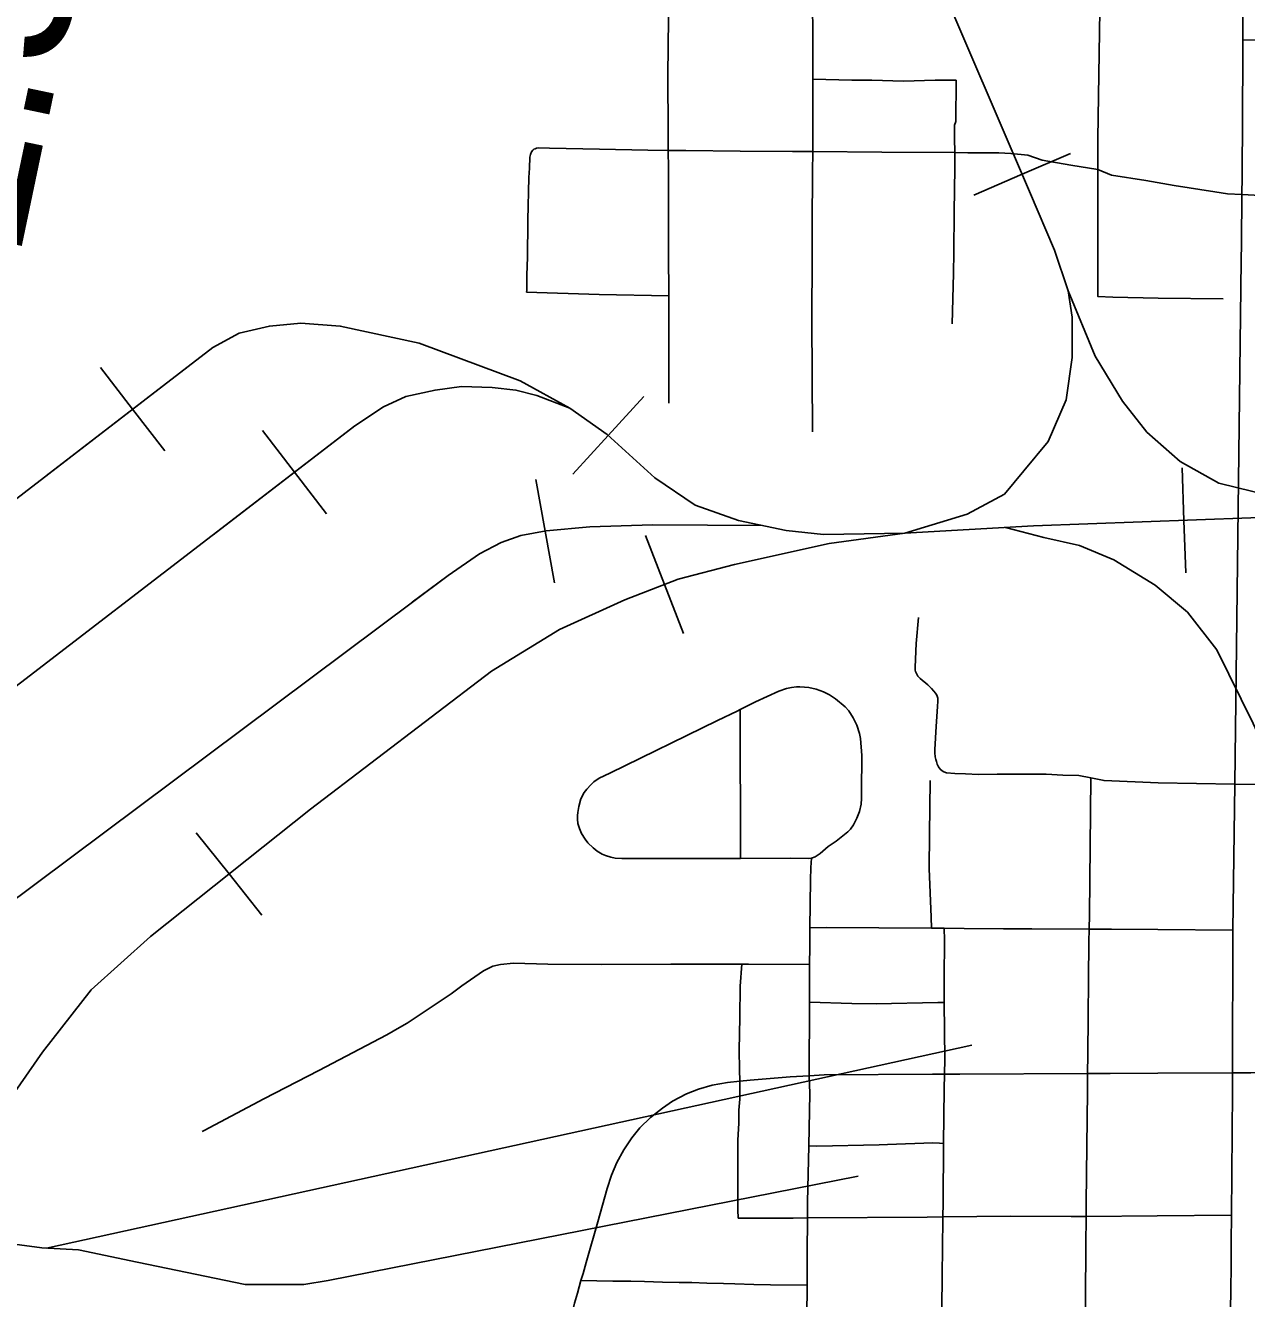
# Model space of a CAD drawing. Extents: x -19 to 366, y -4 to 359.
# Drawn here: x 154.863 to 155.444, y 192.207 to 192.813 of the extents above; entities that cross this region are included whole.
import ezdxf

# ---------------------------------------------------------------- set-up
doc = ezdxf.new("R2010")
doc.units = 0
for name, color, linetype in [('R_Striping', 7, 'Continuous'), ('R_Water Annot', 7, 'Continuous'), ('Sheet Fence', 7, 'Continuous'), ('T_Vehicle Path Lt Minor', 7, 'Continuous')]:
    doc.layers.add(name, color=color, linetype=linetype)

msp = doc.modelspace()

# ---------------------------------------------------------------- linework, layer by layer
at = {"layer": 'R_Striping'}
for points in [[(155.16908, 192.75321), (155.16904, 192.76193), (155.16892, 192.78892), (155.16925, 192.81592), (155.16945, 192.82174)], [(155.2378, 192.78699), (155.23776, 192.80981), (155.23775, 192.82125)], [(155.37337, 192.74408), (155.37334, 192.75864), (155.37435, 192.81968)], [(155.44234, 192.80559), (155.44241, 192.81908)], [(155.44189, 192.73221), (155.44197, 192.74054), (155.44228, 192.79814), (155.44234, 192.80559)], [(155.44234, 192.80559), (155.47648, 192.80611)], [(155.23781, 192.75266), (155.23787, 192.76008), (155.2378, 192.78699)], [(155.2378, 192.78699), (155.2564, 192.78655), (155.26583, 192.78658), (155.28095, 192.78618), (155.29603, 192.78659), (155.30604, 192.78665)], [(155.30604, 192.78665), (155.30585, 192.76685), (155.30529, 192.7652), (155.30526, 192.75906), (155.3053, 192.75212)], [(155.10585, 192.754), (155.10522, 192.75379), (155.10464, 192.75333), (155.10402, 192.75252), (155.10352, 192.75118), (155.10332, 192.74993), (155.10303, 192.74466), (155.10273, 192.74028), (155.10225, 192.71994), (155.10215, 192.70185), (155.10201, 192.69874), (155.10186, 192.69326), (155.10176, 192.68657), (155.10166, 192.6858)], [(155.13643, 192.75382), (155.11264, 192.75429), (155.10733, 192.75434), (155.10639, 192.75418), (155.10585, 192.754)], [(155.16908, 192.75321), (155.15937, 192.75337), (155.13643, 192.75382)], [(155.16936, 192.68398), (155.16936, 192.68782), (155.16921, 192.70075), (155.1692, 192.712), (155.16913, 192.74462), (155.16908, 192.75321)], [(155.20334, 192.7529), (155.17745, 192.75307), (155.16908, 192.75321)], [(155.23781, 192.75266), (155.22821, 192.75273), (155.20334, 192.7529)], [(155.23759, 192.71797), (155.23775, 192.74283), (155.23781, 192.75266)], [(155.3053, 192.75212), (155.27066, 192.75242), (155.23781, 192.75266)], [(155.30409, 192.67071), (155.30467, 192.69461), (155.30487, 192.70481), (155.30506, 192.72375), (155.30535, 192.7449), (155.3053, 192.75212)], [(155.3401, 192.75098), (155.33198, 192.75178), (155.32624, 192.75203), (155.31155, 192.75207), (155.3053, 192.75212)], [(155.37337, 192.74408), (155.36054, 192.74619), (155.34689, 192.74856), (155.3401, 192.75098)], [(155.37337, 192.74408), (155.3734, 192.71141), (155.37335, 192.70686), (155.37342, 192.68364), (155.38054, 192.68336), (155.40203, 192.68285), (155.43295, 192.68261)], [(155.44189, 192.73221), (155.43503, 192.73258), (155.42899, 192.73354), (155.40974, 192.7365), (155.39614, 192.73886), (155.37983, 192.74144), (155.37337, 192.74408)], [(155.4385, 192.45184), (155.4415, 192.70091), (155.44166, 192.7089), (155.44189, 192.73221)], [(155.44189, 192.73221), (155.45076, 192.73172), (155.47098, 192.73188), (155.47754, 192.73196)], [(155.23767, 192.61941), (155.2374, 192.67285), (155.23752, 192.70279), (155.23755, 192.70904), (155.23759, 192.71797)], [(155.10166, 192.6858), (155.1362, 192.68471), (155.16936, 192.68398)], [(155.16936, 192.68398), (155.16934, 192.63304)], [(155.32868, 192.45659), (155.32553, 192.45659), (155.3166, 192.4565), (155.31051, 192.45682), (155.30541, 192.45684), (155.30135, 192.45722), (155.30013, 192.45766), (155.29929, 192.45821), (155.29841, 192.459), (155.29762, 192.46009), (155.29701, 192.46131), (155.29658, 192.46253), (155.29628, 192.46355), (155.29606, 192.4648), (155.29593, 192.46677), (155.29588, 192.46838), (155.29653, 192.4792), (155.29717, 192.48872), (155.29735, 192.49124), (155.29724, 192.49267), (155.29679, 192.49409), (155.29617, 192.49509), (155.29546, 192.496), (155.29426, 192.49733), (155.29248, 192.49903), (155.28886, 192.50207), (155.28783, 192.50317), (155.28708, 192.50439), (155.2867, 192.50533), (155.28658, 192.50609), (155.28649, 192.50742), (155.28706, 192.51864), (155.28815, 192.53108)], [(155.23722, 192.41667), (155.23893, 192.41728), (155.24132, 192.41887), (155.24518, 192.42226), (155.24892, 192.42477), (155.25442, 192.42921), (155.25571, 192.43049), (155.25714, 192.43244), (155.25882, 192.43567), (155.26006, 192.43876), (155.2608, 192.44227), (155.26096, 192.44502), (155.26105, 192.44819), (155.26115, 192.46551), (155.26055, 192.47354), (155.26001, 192.47596), (155.25871, 192.47982), (155.25704, 192.48335), (155.2549, 192.48676), (155.25321, 192.48865), (155.24862, 192.49241), (155.24584, 192.49432), (155.24296, 192.49574), (155.23949, 192.49695), (155.23601, 192.49772), (155.23384, 192.49803), (155.23159, 192.49813), (155.23014, 192.49814), (155.22774, 192.49785), (155.22534, 192.49733), (155.22166, 192.49603), (155.21063, 192.49096), (155.2033, 192.48733)], [(155.2033, 192.48733), (155.20188, 192.48662), (155.19242, 192.4821), (155.14135, 192.45712), (155.13624, 192.45466), (155.13375, 192.45292), (155.13218, 192.45157), (155.1303, 192.44945), (155.12912, 192.4478), (155.12755, 192.44483), (155.1265, 192.44117), (155.12602, 192.43841), (155.1259, 192.43691), (155.12592, 192.43519), (155.12613, 192.43315), (155.12679, 192.43068), (155.12781, 192.42845), (155.12957, 192.4256), (155.1309, 192.42386), (155.13329, 192.42158), (155.13528, 192.42002), (155.1377, 192.41851), (155.13921, 192.41792), (155.14177, 192.41708), (155.14384, 192.4167), (155.14704, 192.41642), (155.1545, 192.41647), (155.17219, 192.41646), (155.19716, 192.41645), (155.20341, 192.41648)], [(155.20341, 192.41648), (155.2033, 192.48733)], [(155.29421, 192.38336), (155.29407, 192.38862), (155.29312, 192.4117), (155.2933, 192.42806), (155.29365, 192.45351)], [(155.37008, 192.45478), (155.36441, 192.45589), (155.3568, 192.45618), (155.34883, 192.45661), (155.34242, 192.45659), (155.32868, 192.45659)], [(155.36923, 192.38288), (155.36938, 192.38969), (155.37008, 192.45478)], [(155.37008, 192.45478), (155.37633, 192.45354), (155.40206, 192.45247), (155.4385, 192.45184)], [(155.43766, 192.38243), (155.4385, 192.45184)], [(155.4385, 192.45184), (155.43878, 192.45184), (155.44905, 192.45163), (155.45403, 192.45123), (155.45908, 192.45114), (155.46438, 192.45115), (155.46857, 192.45125), (155.47637, 192.45182), (155.49048, 192.45193), (155.50128, 192.4519)], [(155.20341, 192.41648), (155.22732, 192.41662), (155.23571, 192.41648), (155.23722, 192.41667)], [(155.23644, 192.38355), (155.23671, 192.40618), (155.23691, 192.41218), (155.23722, 192.41667)], [(155.2363, 192.36608), (155.23633, 192.37443), (155.23644, 192.38355)], [(155.29421, 192.38336), (155.24411, 192.38368), (155.23644, 192.38355)], [(155.30034, 192.38332), (155.29421, 192.38336)], [(155.30033, 192.34808), (155.30022, 192.35953), (155.30046, 192.3777), (155.30034, 192.38332)], [(155.32858, 192.38311), (155.30977, 192.38325), (155.30034, 192.38332)], [(155.36923, 192.38288), (155.34192, 192.38301), (155.32858, 192.38311)], [(155.36923, 192.38288), (155.36907, 192.3769), (155.36855, 192.32321), (155.36853, 192.31419)], [(155.40199, 192.38268), (155.37984, 192.38283), (155.36923, 192.38288)], [(155.43766, 192.38243), (155.40199, 192.38268)], [(155.4374, 192.31453), (155.43766, 192.38243)], [(155.20403, 192.36627), (155.17024, 192.36619), (155.13744, 192.36606), (155.11185, 192.3663), (155.09546, 192.36666), (155.08936, 192.36614), (155.08567, 192.36535), (155.08128, 192.36312), (155.07091, 192.35593), (155.06576, 192.35219), (155.0506, 192.34193), (155.04486, 192.33824), (155.04121, 192.33605), (155.03521, 192.33258), (155.00288, 192.3157), (154.97671, 192.30226), (154.94832, 192.28713), (154.94748, 192.28669)], [(155.20304, 192.31062), (155.203, 192.31609), (155.20275, 192.32533), (155.20309, 192.34082), (155.20335, 192.3558), (155.20403, 192.36627)], [(155.2363, 192.36608), (155.20728, 192.36628), (155.20403, 192.36627)], [(155.23622, 192.34813), (155.2363, 192.36608)], [(155.23608, 192.31319), (155.23622, 192.34813)], [(155.23622, 192.34813), (155.25639, 192.3476), (155.26788, 192.34744), (155.2973, 192.34798), (155.30033, 192.34808)], [(155.3004, 192.31392), (155.30054, 192.32109), (155.30033, 192.34808)], [(155.36853, 192.31419), (155.30782, 192.3139), (155.3004, 192.31392)], [(155.36822, 192.27963), (155.36851, 192.3055), (155.36853, 192.31419)], [(155.4019, 192.31435), (155.37924, 192.31424), (155.36853, 192.31419)], [(155.4374, 192.31453), (155.4019, 192.31435)], [(155.43691, 192.24682), (155.43735, 192.30583), (155.4374, 192.31453)], [(155.4374, 192.31453), (155.44613, 192.31458), (155.54055, 192.31498), (155.54517, 192.31492)], [(155.12756, 192.21578), (155.12855, 192.21921), (155.13005, 192.22441), (155.13035, 192.22555), (155.13553, 192.24378), (155.13996, 192.25949), (155.14209, 192.26598), (155.14461, 192.27197), (155.14787, 192.27803), (155.15172, 192.28373), (155.15563, 192.28839), (155.16062, 192.29333), (155.16631, 192.29784), (155.17112, 192.30102), (155.17777, 192.30452), (155.18343, 192.30681), (155.19001, 192.30869), (155.19728, 192.31004), (155.20304, 192.31062)], [(155.20239, 192.24547), (155.2021, 192.24946), (155.20213, 192.25409), (155.20212, 192.27187), (155.20213, 192.28262), (155.20258, 192.29068), (155.20272, 192.29678), (155.20311, 192.30208), (155.20304, 192.31062)], [(155.23608, 192.31319), (155.22705, 192.31264), (155.20803, 192.31112), (155.20304, 192.31062)], [(155.23586, 192.27993), (155.23635, 192.30481), (155.23608, 192.31319)], [(155.3004, 192.31392), (155.29472, 192.31394), (155.24317, 192.31362), (155.23608, 192.31319)], [(155.30004, 192.28101), (155.30024, 192.30681), (155.3004, 192.31392)], [(155.23528, 192.24557), (155.23534, 192.25307), (155.23586, 192.27993)], [(155.23586, 192.27993), (155.2398, 192.27977), (155.26937, 192.2803), (155.27339, 192.28049), (155.29491, 192.28125), (155.29804, 192.28116), (155.30004, 192.28101)], [(155.29973, 192.24607), (155.29982, 192.2526), (155.30004, 192.28101)], [(155.36784, 192.2463), (155.36789, 192.25264), (155.36822, 192.27963)], [(155.23528, 192.24557), (155.22853, 192.24552), (155.20239, 192.24547)], [(155.23515, 192.21359), (155.23516, 192.21644), (155.23518, 192.22426), (155.23517, 192.22868), (155.23528, 192.24557)], [(155.29973, 192.24607), (155.29223, 192.24599), (155.23528, 192.24557)], [(155.2993, 192.21215), (155.29942, 192.2216), (155.29949, 192.22817), (155.29956, 192.23061), (155.29973, 192.24607)], [(155.36784, 192.2463), (155.36062, 192.24625), (155.33193, 192.24641), (155.29973, 192.24607)], [(155.36757, 192.21191), (155.36769, 192.22752), (155.36773, 192.23265), (155.36784, 192.2463)], [(155.40165, 192.24655), (155.36784, 192.2463)], [(155.43691, 192.24682), (155.40165, 192.24655)], [(155.43618, 192.17849), (155.43634, 192.18835), (155.43647, 192.20126), (155.43663, 192.21179), (155.43676, 192.22235), (155.43682, 192.23089), (155.4368, 192.23472), (155.4369, 192.24647), (155.43691, 192.24682)], [(155.11972, 192.18483), (155.12127, 192.19088), (155.12257, 192.19714), (155.12456, 192.2051), (155.12587, 192.20984), (155.12756, 192.21578)], [(155.20081, 192.2142), (155.19531, 192.21434), (155.18737, 192.2146), (155.18021, 192.2148), (155.17429, 192.21492), (155.1664, 192.21505), (155.15784, 192.21533), (155.15125, 192.21545), (155.1427, 192.21553), (155.12756, 192.21578)], [(155.23515, 192.21359), (155.21774, 192.21375), (155.20979, 192.21397), (155.20081, 192.2142)], [(155.23477, 192.17713), (155.23488, 192.18213), (155.2349, 192.18939), (155.23496, 192.197), (155.23503, 192.20239), (155.23512, 192.20984), (155.23515, 192.21359)], [(155.29896, 192.17758), (155.29905, 192.18247), (155.29906, 192.18928), (155.29913, 192.1972), (155.29925, 192.20848), (155.2993, 192.21215)], [(155.36721, 192.17799), (155.36728, 192.18345), (155.36738, 192.19202), (155.36744, 192.19859), (155.36757, 192.21191)]]:
    msp.add_lwpolyline(points, dxfattribs=at)
at = {"layer": 'R_Water Annot'}
for p, q in [((155.33736, 192.74183), (155.36033, 192.75169)), ((155.33736, 192.74183), (155.31439, 192.73197)), ((154.91432, 192.63013), (154.89907, 192.64994)), ((155.14055, 192.61768), (155.15743, 192.63612)), ((154.91432, 192.63013), (154.92958, 192.61033)), ((154.99127, 192.60013), (154.97604, 192.61995)), ((155.14055, 192.61768), (155.12367, 192.59924)), ((154.99127, 192.60013), (155.0065, 192.5803)), ((155.41433, 192.57728), (155.41342, 192.60227)), ((155.11047, 192.57212), (155.10604, 192.59672)), ((155.41433, 192.57728), (155.41524, 192.5523)), ((155.11047, 192.57212), (155.11491, 192.54752)), ((155.16727, 192.54679), (155.15821, 192.57009)), ((155.16727, 192.54679), (155.17634, 192.52349)), ((154.9602, 192.40913), (154.94462, 192.42868)), ((154.9602, 192.40913), (154.97578, 192.38957))]:
    msp.add_line(p, q, dxfattribs=at)
for points in [[(154.78511, 194.0455), (154.79873, 194.01939), (154.82811, 193.94992), (154.91401, 193.74417), (154.99769, 193.54333), (155.01104, 193.51038), (155.11252, 193.27079), (155.16237, 193.1501), (155.1913, 193.08553), (155.2812, 192.87266), (155.34084, 192.73372), (155.35282, 192.70581)], [(154.91401, 193.74417), (154.99769, 193.54333), (155.01104, 193.51038), (155.11252, 193.27079), (155.16237, 193.1501), (155.1913, 193.08553), (155.2812, 192.87266), (155.34084, 192.73372), (155.35282, 192.70581)], [(157.50405, 193.18879), (157.32155, 193.10489), (157.30252, 193.09502), (157.2694, 193.07104), (157.22923, 193.04073), (157.13058, 192.97304), (156.9974, 192.88843), (156.77684, 192.75095), (156.68101, 192.6882), (156.64225, 192.66493), (156.60349, 192.64519), (156.56333, 192.62827), (156.52105, 192.61628), (156.47947, 192.60712), (156.44494, 192.60359), (156.40055, 192.60077), (155.95802, 192.59795), (155.49788, 192.58032), (155.34285, 192.57468), (155.28154, 192.57116), (155.24561, 192.56622), (155.20051, 192.55635)], [(155.28154, 192.57116), (155.31123, 192.58014), (155.32903, 192.58976), (155.33816, 192.60083), (155.34971, 192.61478), (155.35836, 192.63451), (155.36125, 192.65472), (155.36125, 192.67396), (155.35932, 192.68647), (155.35282, 192.70581)], [(155.53116, 192.5816), (155.48414, 192.58472), (155.45488, 192.58908), (155.43092, 192.59499), (155.41256, 192.60527), (155.39669, 192.61928), (155.38517, 192.63392), (155.3721, 192.6554), (155.35932, 192.68647)], [(154.71625, 192.47759), (154.95249, 192.65953), (154.965, 192.66626), (154.97942, 192.66963), (154.99433, 192.67108), (155.01308, 192.66963), (155.05059, 192.66145), (155.09868, 192.64365), (155.12225, 192.63066), (155.14004, 192.61815), (155.16264, 192.59746), (155.18188, 192.58447), (155.20255, 192.57725), (155.22516, 192.57244), (155.24295, 192.57051), (155.28154, 192.57116)], [(154.87315, 192.59842), (154.95249, 192.65953), (154.965, 192.66626), (154.97942, 192.66963), (154.99433, 192.67108), (155.01308, 192.66963), (155.05059, 192.66145), (155.09868, 192.64365), (155.12225, 192.63066), (155.14004, 192.61815), (155.16264, 192.59746), (155.18188, 192.58447), (155.20255, 192.57725), (155.22516, 192.57244), (155.24295, 192.57051), (155.28154, 192.57116)], [(154.79303, 192.44782), (155.01994, 192.62215), (155.03364, 192.63129), (155.04422, 192.6361), (155.05817, 192.63923), (155.07067, 192.64091), (155.08534, 192.64043), (155.09664, 192.63923), (155.1065, 192.63658), (155.12225, 192.63066)], [(154.95261, 192.57042), (155.01994, 192.62215), (155.03364, 192.63129), (155.04422, 192.6361), (155.05817, 192.63923), (155.07067, 192.64091), (155.08534, 192.64043), (155.09664, 192.63923), (155.1065, 192.63658), (155.12225, 192.63066)], [(155.72846, 192.58916), (155.49788, 192.58032), (155.34285, 192.57468), (155.28154, 192.57116), (155.24561, 192.56622), (155.20051, 192.55635), (155.17373, 192.5493), (155.14836, 192.53943), (155.11736, 192.52533), (155.08494, 192.50559), (154.99897, 192.44002), (154.92287, 192.37938), (154.89468, 192.354), (154.87143, 192.32439), (154.84395, 192.28491), (154.78687, 192.18549), (154.71077, 192.03884), (154.58745, 191.80476), (154.55504, 191.75682), (154.54391, 191.74569)], [(154.70496, 192.28257), (155.06442, 192.55105), (155.07933, 192.5614), (155.08967, 192.56669), (155.09904, 192.57006), (155.11106, 192.57223), (155.13174, 192.57415), (155.16156, 192.57511), (155.21386, 192.57484)], [(155.04735, 192.5383), (155.06442, 192.55105), (155.07933, 192.5614), (155.08967, 192.56669), (155.09904, 192.57006), (155.11106, 192.57223), (155.13174, 192.57415), (155.16156, 192.57511), (155.21386, 192.57484)], [(155.45789, 192.45752), (155.44731, 192.48061), (155.43, 192.51574), (155.41605, 192.53354), (155.40066, 192.54653), (155.38095, 192.55856), (155.3646, 192.56529), (155.34777, 192.56914), (155.3295, 192.57392)], [(155.20051, 192.55635), (155.17373, 192.5493), (155.14836, 192.53943), (155.11736, 192.52533), (155.08494, 192.50559), (154.99897, 192.44002), (154.92287, 192.37938), (154.89468, 192.354), (154.87143, 192.32439), (154.84395, 192.28491), (154.78687, 192.18549)], [(155.31342, 192.32778), (154.8733, 192.23118)], [(155.25941, 192.26541), (155.00731, 192.2159), (154.99577, 192.21398), (154.98615, 192.21398), (154.96788, 192.21398), (154.91643, 192.22456), (154.88853, 192.23034), (154.87122, 192.2313), (154.85811, 192.23305), (154.84335, 192.234), (154.82812, 192.2321), (154.81908, 192.23067), (154.80998, 192.22573)]]:
    msp.add_lwpolyline(points, dxfattribs=at)
at = {"layer": 'Sheet Fence'}
for points in [[(156.50946, 189.3937), (156.44759, 191.65634), (156.2114, 200.27623), (155.97446, 208.89626), (155.73678, 217.51643), (155.49836, 226.13674), (155.2592, 234.75719), (155.01929, 243.37778), (154.77865, 251.9985), (154.53727, 260.61937), (154.29515, 269.24038), (154.0523, 277.86152), (153.80871, 286.48281), (153.56438, 295.10424), (153.31933, 303.72581), (153.07354, 312.34752), (152.82702, 320.96938), (152.57978, 329.59137), (152.3318, 338.21351), (152.0831, 346.83579)], [(0, 189.51617), (7.11214, 189.52059), (14.22427, 189.53386), (21.33637, 189.55597), (28.44845, 189.58693), (35.56048, 189.62672), (42.67245, 189.67537), (49.78436, 189.73285), (56.89619, 189.79918), (64.00793, 189.87436), (71.11958, 189.95838), (78.23111, 190.05124), (85.34253, 190.15294), (92.45381, 190.26349), (99.56495, 190.38288), (106.67593, 190.51112), (113.78675, 190.6482), (120.89739, 190.79412), (128.00785, 190.94888), (135.11811, 191.11248), (142.22816, 191.28493), (149.33799, 191.46621), (156.44759, 191.65634), (163.55694, 191.85531), (170.66605, 192.06312), (177.77489, 192.27977), (184.88345, 192.50526), (191.99173, 192.73959), (199.09971, 192.98276), (206.20739, 193.23477), (213.31474, 193.49561), (220.42177, 193.7653), (227.52845, 194.04382), (234.63479, 194.33118), (241.74076, 194.62738), (248.84635, 194.93241), (255.95157, 195.24628), (263.05638, 195.56898), (270.16079, 195.90052), (277.26478, 196.24089), (284.36834, 196.5901), (291.47147, 196.94814), (298.57414, 197.31501), (305.67635, 197.69072), (312.77809, 198.07525), (319.87934, 198.46862), (326.9801, 198.87082), (334.08035, 199.28185), (341.18009, 199.7017)]]:
    msp.add_spline(points, degree=3, dxfattribs=at)

# ---------------------------------------------------------------- texts
at = {"layer": 'T_Vehicle Path Lt Minor'}
msp.add_text('2.5', height=0.08, rotation=78.16899, dxfattribs=at).set_placement((154.86053, 192.70248))

doc.saveas('drawing.dxf')
